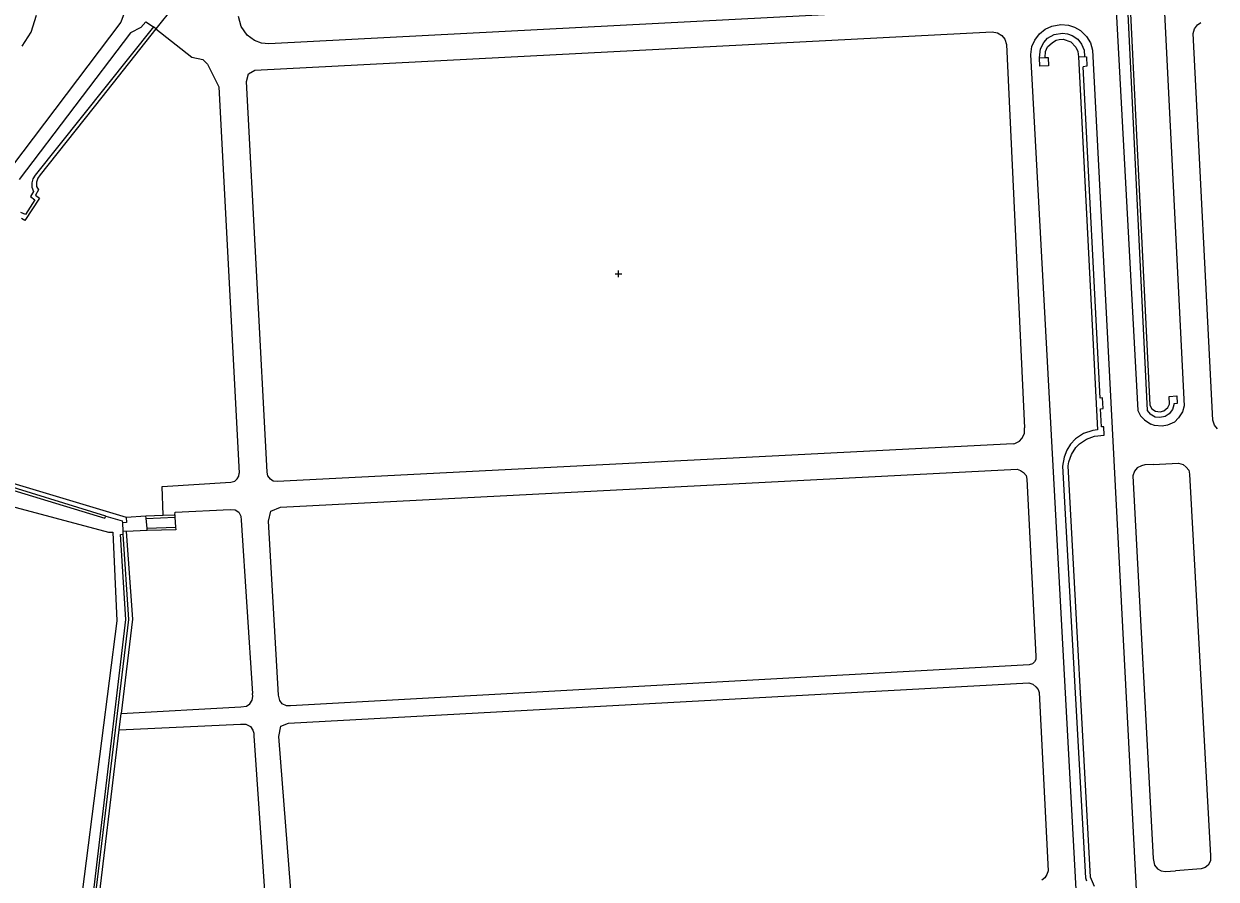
# Model space of a CAD drawing. Extents: x -599951 to -598963, y -1164095 to -1162939.
# Drawn here: x -599672.6 to -599492.5, y -1163376.2 to -1163247 of the extents above; entities that cross this region are included whole.
import ezdxf

# ---------------------------------------------------------------- set-up
doc = ezdxf.new("R2010")
doc.units = 0
for name, color, linetype in [('Level 36', 7, 'Continuous'), ('Level 51', 7, 'Continuous'), ('Level 54', 7, 'Continuous')]:
    doc.layers.add(name, color=color, linetype=linetype)

msp = doc.modelspace()

# ---------------------------------------------------------------- linework, layer by layer
at = {"layer": 'Level 36'}
for p, q in [((-599582.79, -1163285.23), (-599582.79, -1163284.23)), ((-599583.29, -1163284.73), (-599582.29, -1163284.73))]:
    msp.add_line(p, q, dxfattribs=at)
at = {"layer": 'Level 51'}
for points in [[(-599656.82, -1163244.52), (-599657.47, -1163245.37), (-599657.98, -1163246.69), (-599674.5, -1163268.56), (-599695.49, -1163299.35), (-599700.25, -1163307.77), (-599701.5, -1163307.82)], [(-599650.01, -1163244.38), (-599652.66, -1163247.7)], [(-599505.49, -1163243.33), (-599502.51, -1163304.57)], [(-599653.05, -1163247.41), (-599670.9, -1163269.84)], [(-599652.66, -1163247.7), (-599653.05, -1163247.41)], [(-599670.9, -1163269.84), (-599671.27, -1163270.38)], [(-599671.27, -1163270.38), (-599671.43, -1163270.97)], [(-599671.43, -1163270.97), (-599671.43, -1163271.61)], [(-599671.43, -1163271.61), (-599671.16, -1163272.3)], [(-599670.96, -1163273.57), (-599672.39, -1163275.78)], [(-599671.16, -1163272.3), (-599671.63, -1163273.04)], [(-599671.63, -1163273.04), (-599670.96, -1163273.57)], [(-599672.39, -1163275.78), (-599673.05, -1163275.46)], [(-599695.56, -1163310.95), (-599660.39, -1163321.66)], [(-599660.39, -1163321.66), (-599660.24, -1163321.33)], [(-599660.24, -1163321.33), (-599657.78, -1163322.04)], [(-599657.78, -1163322.04), (-599657.7, -1163322.36)], [(-599657.7, -1163322.36), (-599657.65, -1163323.61)], [(-599657.65, -1163323.61), (-599657.64, -1163324.05)], [(-599657.64, -1163324.05), (-599656.81, -1163336.94)], [(-599656.81, -1163336.94), (-599662.04, -1163380.42)]]:
    msp.add_lwpolyline(points, dxfattribs=at)
at = {"layer": 'Level 54'}
for points in [[(-599511.41, -1163174.24), (-599504.3, -1163305.35)], [(-599503.68, -1163176.88), (-599497.32, -1163304.68)], [(-599513.04, -1163243.59), (-599635.59, -1163250)], [(-599505.94, -1163243.36), (-599502.9, -1163305.39)], [(-599671.52, -1163248.2), (-599670.73, -1163245.67)], [(-599654.17, -1163246.64), (-599654.92, -1163247.54)], [(-599654.17, -1163246.64), (-599653.05, -1163247.41)], [(-599639.76, -1163247.37), (-599640.17, -1163245.85)], [(-599656.48, -1163248.34), (-599673.35, -1163270.49)], [(-599672.89, -1163250.33), (-599671.52, -1163248.2)], [(-599652.66, -1163247.7), (-599660.84, -1163258.03)], [(-599654.92, -1163247.54), (-599656.48, -1163248.34)], [(-599652.66, -1163247.7), (-599647.26, -1163252.02)], [(-599638.86, -1163248.69), (-599639.76, -1163247.37)], [(-599637.73, -1163253.94), (-599526.33, -1163248.19)], [(-599526.33, -1163248.19), (-599525.51, -1163248.3)], [(-599525.51, -1163248.3), (-599524.84, -1163248.74)], [(-599519.86, -1163249.42), (-599519.17, -1163248.47)], [(-599519.17, -1163248.47), (-599518.28, -1163247.78)], [(-599518.28, -1163247.78), (-599517.29, -1163247.31)], [(-599517.29, -1163247.31), (-599515.96, -1163247.06)], [(-599516.96, -1163248.56), (-599515.67, -1163248.36)], [(-599515.96, -1163247.06), (-599514.8, -1163247.15)], [(-599515.67, -1163248.36), (-599514.92, -1163248.46)], [(-599514.92, -1163248.46), (-599514.24, -1163248.72)], [(-599514.8, -1163247.15), (-599513.87, -1163247.46)], [(-599513.87, -1163247.46), (-599512.96, -1163247.96)], [(-599512.96, -1163247.96), (-599512.06, -1163248.86)], [(-599495.94, -1163248.41), (-599495.73, -1163247.72)], [(-599492.97, -1163306.83), (-599495.94, -1163248.41)], [(-599495.73, -1163247.72), (-599495.29, -1163247.13)], [(-599495.29, -1163247.13), (-599494.76, -1163246.77)], [(-599637.77, -1163249.47), (-599638.86, -1163248.69)], [(-599636.72, -1163249.87), (-599637.77, -1163249.47)], [(-599635.59, -1163250), (-599636.72, -1163249.87)], [(-599524.84, -1163248.74), (-599524.39, -1163249.26)], [(-599524.39, -1163249.26), (-599524.13, -1163250.08)], [(-599524.13, -1163250.08), (-599521.45, -1163308.01)], [(-599520.3, -1163250.41), (-599519.86, -1163249.42)], [(-599519.01, -1163250.74), (-599518.53, -1163249.8)], [(-599518.53, -1163249.8), (-599517.93, -1163249.13)], [(-599517.93, -1163249.13), (-599516.96, -1163248.56)], [(-599517.93, -1163250.45), (-599517.22, -1163249.76)], [(-599517.22, -1163249.76), (-599516.62, -1163249.43)], [(-599516.62, -1163249.43), (-599516.18, -1163249.33)], [(-599516.18, -1163249.33), (-599515.6, -1163249.3)], [(-599515.6, -1163249.3), (-599514.45, -1163249.67)], [(-599514.45, -1163249.67), (-599513.66, -1163250.47)], [(-599514.24, -1163248.72), (-599513.38, -1163249.27)], [(-599513.38, -1163249.27), (-599512.82, -1163250.03)], [(-599512.82, -1163250.03), (-599512.41, -1163250.96)], [(-599512.06, -1163248.86), (-599511.48, -1163249.81)], [(-599511.48, -1163249.81), (-599511.13, -1163250.94)], [(-599647.26, -1163252.02), (-599645.6, -1163252.34)], [(-599520.49, -1163251.61), (-599520.3, -1163250.41)], [(-599513.61, -1163377.75), (-599520.49, -1163251.61)], [(-599519.16, -1163252.09), (-599519.01, -1163250.74)], [(-599519.16, -1163252.09), (-599518.33, -1163252.06)], [(-599519.13, -1163253.34), (-599519.16, -1163252.09)], [(-599518.33, -1163252.06), (-599518.25, -1163251.12)], [(-599518.33, -1163252.06), (-599517.85, -1163252.06)], [(-599518.25, -1163251.12), (-599517.93, -1163250.45)], [(-599517.85, -1163252.06), (-599517.79, -1163253.31)], [(-599513.66, -1163250.47), (-599513.37, -1163251.12)], [(-599513.37, -1163251.12), (-599513.27, -1163251.96)], [(-599513.27, -1163251.96), (-599512.35, -1163251.91)], [(-599513.27, -1163251.96), (-599510.42, -1163308.27)], [(-599512.41, -1163250.96), (-599512.35, -1163251.91)], [(-599512.35, -1163251.91), (-599512.04, -1163251.94)], [(-599512.04, -1163251.94), (-599512.02, -1163253.37)], [(-599511.13, -1163250.94), (-599504.5, -1163378.75)], [(-599645.6, -1163252.34), (-599644.88, -1163253.03)], [(-599644.88, -1163253.03), (-599644.02, -1163254.75)], [(-599517.79, -1163253.31), (-599519.13, -1163253.34)], [(-599512.02, -1163253.37), (-599512.55, -1163253.47)], [(-599509.98, -1163303.49), (-599512.55, -1163253.47)], [(-599644.02, -1163254.75), (-599643.17, -1163256.47)], [(-599638.97, -1163255.67), (-599638.69, -1163254.5)], [(-599635.87, -1163314.68), (-599638.97, -1163255.67)], [(-599638.69, -1163254.5), (-599637.73, -1163253.94)], [(-599643.17, -1163256.47), (-599640.11, -1163314.82)], [(-599660.84, -1163258.03), (-599670.13, -1163269.75)], [(-599670.13, -1163269.75), (-599670.53, -1163270.26)], [(-599670.53, -1163270.26), (-599670.72, -1163270.86)], [(-599670.72, -1163270.86), (-599670.69, -1163271.51)], [(-599670.69, -1163271.51), (-599670.39, -1163272.04)], [(-599670.27, -1163273.31), (-599672.46, -1163276.68)], [(-599670.39, -1163272.04), (-599670.87, -1163272.84)], [(-599670.87, -1163272.84), (-599670.27, -1163273.31)], [(-599672.46, -1163276.68), (-599672.95, -1163276.39)], [(-599509.65, -1163303.46), (-599509.98, -1163303.49)], [(-599509.55, -1163305.05), (-599509.65, -1163303.46)], [(-599499.56, -1163303.27), (-599498.43, -1163303.18)], [(-599499.54, -1163304.43), (-599499.56, -1163303.27)], [(-599498.87, -1163304.34), (-599498.88, -1163304.5)], [(-599498.34, -1163304.29), (-599498.87, -1163304.34)], [(-599498.43, -1163303.18), (-599498.34, -1163304.29)], [(-599509.93, -1163305.12), (-599509.55, -1163305.05)], [(-599509.79, -1163307.83), (-599509.93, -1163305.12)], [(-599504.3, -1163305.35), (-599503.88, -1163306.17)], [(-599502.9, -1163305.39), (-599502.43, -1163305.94)], [(-599502.51, -1163304.57), (-599502.2, -1163305.1)], [(-599501.66, -1163306.38), (-599502.43, -1163305.94)], [(-599502.2, -1163305.1), (-599501.65, -1163305.46)], [(-599501.65, -1163305.46), (-599500.92, -1163305.58)], [(-599500.92, -1163305.58), (-599500.36, -1163305.43)], [(-599500.36, -1163305.43), (-599499.78, -1163304.94)], [(-599499.56, -1163305.87), (-599500.15, -1163306.26)], [(-599499.78, -1163304.94), (-599499.54, -1163304.43)], [(-599499.05, -1163305.22), (-599499.56, -1163305.87)], [(-599498.88, -1163304.5), (-599499.05, -1163305.22)], [(-599497.56, -1163305.59), (-599498.15, -1163306.49)], [(-599497.32, -1163304.68), (-599497.56, -1163305.59)], [(-599509.45, -1163307.82), (-599509.79, -1163307.83)], [(-599509.4, -1163309.11), (-599509.45, -1163307.82)], [(-599503.88, -1163306.17), (-599503.31, -1163306.8)], [(-599503.31, -1163306.8), (-599502.35, -1163307.45)], [(-599501.81, -1163307.64), (-599502.35, -1163307.45)], [(-599500.63, -1163307.74), (-599501.81, -1163307.64)], [(-599500.98, -1163306.45), (-599501.66, -1163306.38)], [(-599500.15, -1163306.26), (-599500.98, -1163306.45)], [(-599499.82, -1163307.59), (-599500.63, -1163307.74)], [(-599498.77, -1163307.11), (-599499.82, -1163307.59)], [(-599498.15, -1163306.49), (-599498.77, -1163307.11)], [(-599492.73, -1163307.57), (-599492.97, -1163306.83)], [(-599492.28, -1163308.12), (-599492.73, -1163307.57)], [(-599522.17, -1163309.99), (-599521.82, -1163309.62)], [(-599521.82, -1163309.62), (-599521.44, -1163308.85)], [(-599521.44, -1163308.85), (-599521.45, -1163308.01)], [(-599513.7, -1163309.66), (-599514.5, -1163310.48)], [(-599512.52, -1163308.86), (-599513.7, -1163309.66)], [(-599513.14, -1163310.42), (-599512.06, -1163309.69)], [(-599511.1, -1163308.37), (-599512.52, -1163308.86)], [(-599512.06, -1163309.69), (-599510.84, -1163309.23)], [(-599510.42, -1163308.27), (-599511.1, -1163308.37)], [(-599510.84, -1163309.23), (-599509.4, -1163309.11)], [(-599708.51, -1163310.78), (-599659.84, -1163323.77)], [(-599695.63, -1163309.93), (-599657.18, -1163321.5)], [(-599660.24, -1163321.33), (-599695.43, -1163310.48)], [(-599523.16, -1163310.39), (-599634.34, -1163316.09)], [(-599523.16, -1163310.39), (-599522.88, -1163310.34)], [(-599522.88, -1163310.34), (-599522.17, -1163309.99)], [(-599515.03, -1163311.34), (-599515.45, -1163312.41)], [(-599514.5, -1163310.48), (-599515.03, -1163311.34)], [(-599514.33, -1163312.01), (-599513.68, -1163310.97)], [(-599513.68, -1163310.97), (-599513.14, -1163310.42)], [(-599515.45, -1163312.41), (-599515.68, -1163313.78)], [(-599514.85, -1163313.74), (-599514.74, -1163313.12)], [(-599514.74, -1163313.12), (-599514.33, -1163312.01)], [(-599502.01, -1163313.52), (-599498.18, -1163313.33)], [(-599498.18, -1163313.33), (-599497.46, -1163313.54)], [(-599640.16, -1163315.3), (-599640.11, -1163314.82)], [(-599635.76, -1163315.22), (-599635.87, -1163314.68)], [(-599633.86, -1163319.95), (-599522.56, -1163314.24)], [(-599522.56, -1163314.24), (-599522.04, -1163314.41)], [(-599522.04, -1163314.41), (-599521.6, -1163314.72)], [(-599521.6, -1163314.72), (-599521.19, -1163315.21)], [(-599515.68, -1163313.78), (-599512.21, -1163375.95)], [(-599511.47, -1163375.88), (-599514.85, -1163313.74)], [(-599504.79, -1163314.56), (-599505.06, -1163315.26)], [(-599504.38, -1163314.05), (-599504.79, -1163314.56)], [(-599503.75, -1163313.71), (-599504.38, -1163314.05)], [(-599503.23, -1163313.58), (-599503.75, -1163313.71)], [(-599502.01, -1163313.52), (-599503.23, -1163313.58)], [(-599497.46, -1163313.54), (-599496.98, -1163313.92)], [(-599496.98, -1163313.92), (-599496.62, -1163314.38)], [(-599496.62, -1163314.38), (-599496.48, -1163315.01)], [(-599496.48, -1163315.01), (-599493.3, -1163372.63)], [(-599651.73, -1163316.85), (-599641.34, -1163316.2)], [(-599651.58, -1163321.18), (-599651.73, -1163316.85)], [(-599641.34, -1163316.2), (-599640.76, -1163316.04)], [(-599640.76, -1163316.04), (-599640.38, -1163315.71)], [(-599640.38, -1163315.71), (-599640.16, -1163315.3)], [(-599635.36, -1163315.75), (-599635.76, -1163315.22)], [(-599634.93, -1163316.04), (-599635.36, -1163315.75)], [(-599634.34, -1163316.09), (-599634.93, -1163316.04)], [(-599521.19, -1163315.21), (-599521.05, -1163315.74)], [(-599521.05, -1163315.74), (-599519.69, -1163342.46)], [(-599505.06, -1163315.26), (-599502, -1163373.07)], [(-599649.76, -1163320.74), (-599641.44, -1163320.33)], [(-599641.44, -1163320.33), (-599640.68, -1163320.38)], [(-599640.68, -1163320.38), (-599640.14, -1163320.74)], [(-599635.65, -1163322.1), (-599635.32, -1163320.56)], [(-599635.32, -1163320.56), (-599633.86, -1163319.95)], [(-599657.13, -1163322.3), (-599657.7, -1163322.36)], [(-599657.18, -1163321.5), (-599654.19, -1163321.28)], [(-599657.18, -1163321.5), (-599657.13, -1163322.3)], [(-599654.19, -1163321.28), (-599651.58, -1163321.18)], [(-599654.15, -1163321.67), (-599654.19, -1163321.28)], [(-599654.15, -1163321.67), (-599649.79, -1163321.48)], [(-599654.01, -1163323.14), (-599654.15, -1163321.67)], [(-599651.58, -1163321.18), (-599649.81, -1163321.11)], [(-599649.81, -1163321.11), (-599649.76, -1163320.74)], [(-599649.81, -1163321.11), (-599649.79, -1163321.48)], [(-599649.79, -1163321.48), (-599649.71, -1163322.99)], [(-599640.14, -1163320.74), (-599639.83, -1163321.35)], [(-599639.83, -1163321.35), (-599639.79, -1163321.92)], [(-599639.79, -1163321.92), (-599638.07, -1163348.13)], [(-599634.16, -1163348.38), (-599635.65, -1163322.1)], [(-599659.84, -1163323.77), (-599659.16, -1163323.73)], [(-599659.16, -1163323.73), (-599658.56, -1163337.15)], [(-599658, -1163324.08), (-599657.64, -1163324.05)], [(-599657.23, -1163336.96), (-599658, -1163324.08)], [(-599657.17, -1163323.64), (-599657.65, -1163323.61)], [(-599653.98, -1163323.5), (-599657.17, -1163323.64)], [(-599657.17, -1163323.64), (-599656.2, -1163336.87)], [(-599654.01, -1163323.14), (-599649.71, -1163322.99)], [(-599653.98, -1163323.5), (-599654.01, -1163323.14)], [(-599649.68, -1163323.38), (-599653.98, -1163323.5)], [(-599649.71, -1163322.99), (-599649.68, -1163323.38)], [(-599658.56, -1163337.15), (-599664.35, -1163382.45)], [(-599662.37, -1163380.4), (-599657.23, -1163336.96)], [(-599656.2, -1163336.87), (-599657.9, -1163351.12)], [(-599520.74, -1163343.8), (-599632.35, -1163349.96)], [(-599520.2, -1163343.63), (-599520.74, -1163343.8)], [(-599519.9, -1163343.33), (-599520.2, -1163343.63)], [(-599519.7, -1163342.98), (-599519.9, -1163343.33)], [(-599519.69, -1163342.46), (-599519.7, -1163342.98)], [(-599632.63, -1163352.61), (-599520.78, -1163346.5)], [(-599520.78, -1163346.5), (-599520.18, -1163346.71)], [(-599520.18, -1163346.71), (-599519.7, -1163347.1)], [(-599519.7, -1163347.1), (-599519.38, -1163347.51)], [(-599519.38, -1163347.51), (-599519.23, -1163347.95)], [(-599638.48, -1163349.69), (-599638.14, -1163349.11)], [(-599638.14, -1163349.11), (-599638.01, -1163348.59)], [(-599638.01, -1163348.59), (-599638.07, -1163348.13)], [(-599633.96, -1163349.17), (-599634.16, -1163348.38)], [(-599633.6, -1163349.66), (-599633.96, -1163349.17)], [(-599519.23, -1163347.95), (-599517.87, -1163374.91)], [(-599658.24, -1163353.62), (-599657.9, -1163351.12)], [(-599657.9, -1163351.12), (-599639.84, -1163350.16)], [(-599639.84, -1163350.16), (-599639, -1163350.04)], [(-599639, -1163350.04), (-599638.48, -1163349.69)], [(-599632.93, -1163349.97), (-599633.6, -1163349.66)], [(-599632.35, -1163349.96), (-599632.93, -1163349.97)], [(-599658.24, -1163353.62), (-599639.88, -1163352.74)], [(-599639.88, -1163352.74), (-599639.07, -1163352.74)], [(-599639.07, -1163352.74), (-599638.38, -1163353.12)], [(-599633.79, -1163353.05), (-599632.63, -1163352.61)], [(-599661.7, -1163382.72), (-599658.24, -1163353.62)], [(-599638.38, -1163353.12), (-599638, -1163353.68)], [(-599638, -1163353.68), (-599637.87, -1163354.09)], [(-599637.87, -1163354.09), (-599637.86, -1163354.53)], [(-599637.86, -1163354.53), (-599636.04, -1163380.87)], [(-599634.09, -1163354.6), (-599633.79, -1163353.05)], [(-599632.03, -1163381.07), (-599634.09, -1163354.6)], [(-599493.3, -1163372.63), (-599493.33, -1163373.41)], [(-599502, -1163373.07), (-599501.79, -1163374.03)], [(-599501.79, -1163374.03), (-599501.31, -1163374.61)], [(-599501.31, -1163374.61), (-599500.77, -1163374.92)], [(-599494.11, -1163374.41), (-599494.71, -1163374.63)], [(-599493.66, -1163374.03), (-599494.11, -1163374.41)], [(-599493.33, -1163373.41), (-599493.66, -1163374.03)], [(-599518.37, -1163375.98), (-599518.81, -1163376.32)], [(-599518.03, -1163375.46), (-599518.37, -1163375.98)], [(-599517.87, -1163374.91), (-599518.03, -1163375.46)], [(-599512.21, -1163375.95), (-599512.05, -1163376.4)], [(-599510.83, -1163377.3), (-599511.47, -1163375.88)], [(-599500.77, -1163374.92), (-599500.13, -1163375.01)], [(-599500.13, -1163375.01), (-599498.59, -1163374.9)], [(-599494.71, -1163374.63), (-599498.59, -1163374.9)]]:
    msp.add_lwpolyline(points, dxfattribs=at)

doc.saveas('drawing.dxf')
